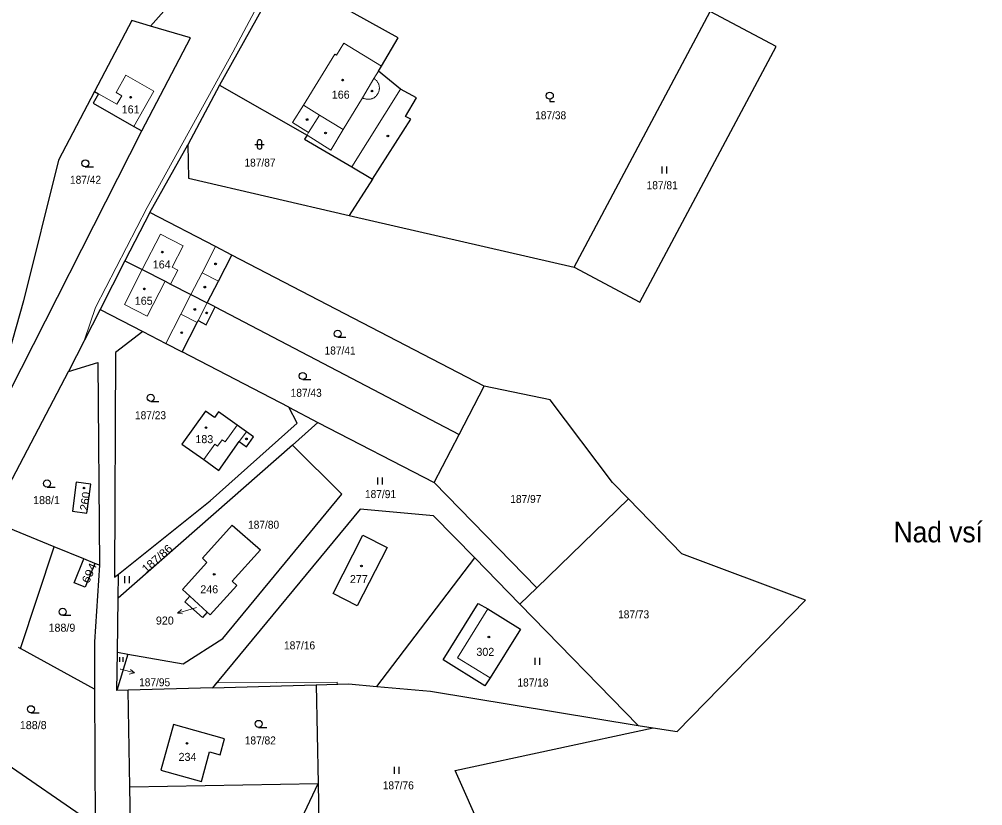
# Model space of a CAD drawing. Extents: x -754445 to -751443, y -1030748 to -1028224.
# Drawn here: x -753084.1 to -752879.4, y -1029724.1 to -1029557.1 of the extents above; entities that cross this region are included whole.
import ezdxf
from ezdxf.enums import TextEntityAlignment as Align

# ---------------------------------------------------------------- set-up
doc = ezdxf.new("R2010")
doc.units = 0
doc.header["$LTSCALE"] = 0.68
for name, color, linetype, lineweight in [('1', 7, 'Continuous', 25), ('13', 7, 'Continuous', 13), ('3', 7, 'Continuous', 25), ('4', 7, 'Continuous', 13), ('5', 7, 'Continuous', 25), ('7', 7, 'Continuous', 13)]:
    doc.layers.add(name, color=color, linetype=linetype, lineweight=lineweight)
doc.layers.add('2', color=7, linetype='Continuous')

msp = doc.modelspace()

# ---------------------------------------------------------------- linework, layer by layer
at = {"layer": '1'}
for p, q in [((-753028.33, -1029547.34), (-753041.53, -1029571.12)), ((-753056.19, -1029558.54), (-753052.83, -1029554.77)), ((-753041.53, -1029571.12), (-753048.31, -1029583.79)), ((-753094.3, -1029652.12), (-753058.05, -1029580.81)), ((-753056.36, -1029598.14), (-753048.31, -1029583.79)), ((-753061.63, -1029608.37), (-753066.93, -1029618.68)), ((-752985.35, -1029634.98), (-753038.96, -1029607.16)), ((-753066.93, -1029618.68), (-753073.63, -1029631.91)), ((-753066.93, -1029618.68), (-753057.85, -1029623.39)), ((-753026.85, -1029639.48), (-753049.49, -1029627.73)), ((-753090.24, -1029663.51), (-753073.63, -1029631.91)), ((-753026.08, -1029647.51), (-753020.69, -1029642.68)), ((-752995.98, -1029655.47), (-752990.67, -1029645.23)), ((-753026.08, -1029647.51), (-753063.08, -1029680)), ((-752974.17, -1029677.8), (-752995.98, -1029655.47)), ((-753076.67, -1029669.07), (-753090.24, -1029663.51)), ((-753070.36, -1029671.66), (-753076.67, -1029669.07)), ((-753068.02, -1029672.62), (-753070.36, -1029671.66)), ((-753008.13, -1029698.73), (-752987.34, -1029671.46)), ((-752977.75, -1029681.28), (-752987.34, -1029671.46)), ((-753067.05, -1029673.02), (-753068.02, -1029672.62)), ((-752974.17, -1029677.8), (-752977.75, -1029681.28)), ((-752952.6, -1029707.02), (-752977.75, -1029681.28)), ((-753068.08, -1029699.35), (-753083.84, -1029690.66)), ((-753061, -1029691.87), (-753063.33, -1029699.61)), ((-753063.25, -1029691.47), (-753061, -1029691.87)), ((-753043.01, -1029699.01), (-753021, -1029698.39)), ((-753021, -1029698.39), (-753020.62, -1029719.31)), ((-753043.01, -1029699.01), (-753060.98, -1029699.54)), ((-753067.98, -1029728.16), (-753096.13, -1029708.85)), ((-752952.6, -1029707.02), (-752949.43, -1029707.54)), ((-753060.61, -1029720.04), (-753020.62, -1029719.31))]:
    msp.add_line(p, q, dxfattribs=at)
for points in [[(-753009.09, -1029591.06), (-753000.94, -1029578.32), (-753002.03, -1029577.71), (-752999.7, -1029573.78), (-753003.08, -1029571.96), (-753007.81, -1029568.13), (-753007.16, -1029567.08), (-753003.62, -1029561.06), (-753028.33, -1029547.34)], [(-753056.19, -1029558.54), (-753060.19, -1029557.36), (-753068.11, -1029572.4)], [(-753009.09, -1029591.06), (-753013.99, -1029598.73), (-752966.22, -1029609.73), (-752937.31, -1029555.47)], [(-752966.22, -1029609.73), (-752952.24, -1029617.18), (-752923.33, -1029562.91), (-752937.31, -1029555.47)], [(-753058.05, -1029580.81), (-753047.71, -1029561.03), (-753056.19, -1029558.54)], [(-753041.53, -1029571.12), (-753022.94, -1029581.67), (-753023.47, -1029582.52), (-753013.46, -1029588.43), (-753009.09, -1029591.06)], [(-753068.11, -1029572.4), (-753075.74, -1029586.98), (-753083.19, -1029616.9), (-753088.88, -1029636.67), (-753094.3, -1029652.12)], [(-753068.11, -1029572.4), (-753067.24, -1029572.9), (-753068.4, -1029574.94), (-753059.75, -1029579.85), (-753058.05, -1029580.81)], [(-753048.31, -1029583.79), (-753048.14, -1029590.86), (-753013.99, -1029598.73)], [(-753038.96, -1029607.16), (-753042.43, -1029605.37), (-753056.36, -1029598.14), (-753061.63, -1029608.37)], [(-753061.63, -1029608.37), (-753057.97, -1029610.24), (-753053.09, -1029612.73), (-753051.96, -1029613.31), (-753047.63, -1029615.52), (-753044.15, -1029617.29)], [(-753044.15, -1029617.29), (-753041.79, -1029612.68), (-753038.96, -1029607.16)], [(-753049.49, -1029627.73), (-753046.29, -1029621.47), (-753046.08, -1029621.07), (-753044.39, -1029621.94), (-753042.45, -1029618.15), (-753044.15, -1029617.29)], [(-753042.45, -1029618.15), (-752990.67, -1029645.23), (-752985.35, -1029634.98)], [(-753057.85, -1029623.39), (-753063.67, -1029627.86), (-753063.83, -1029675.53), (-753063.01, -1029674.88)], [(-753057.85, -1029623.39), (-753052.96, -1029625.93), (-753049.49, -1029627.73)], [(-753073.63, -1029631.91), (-753067.42, -1029629.94), (-753067.05, -1029673.02)], [(-752954.71, -1029658.88), (-752958.06, -1029655.47), (-752971.35, -1029637.9), (-752985.35, -1029634.98)], [(-753063.01, -1029674.88), (-753043.54, -1029659.35), (-753025.04, -1029642.83), (-753026.85, -1029639.48)], [(-753026.85, -1029639.48), (-753020.69, -1029642.68), (-752995.98, -1029655.47)], [(-753061, -1029691.87), (-753049.24, -1029693.96), (-753040.86, -1029688.55), (-753015.57, -1029657.91), (-753026.08, -1029647.51)], [(-752949.43, -1029707.54), (-752944.33, -1029708.33), (-752917.09, -1029680.42), (-752943.37, -1029670.61), (-752954.71, -1029658.88), (-752974.17, -1029677.8)], [(-752987.34, -1029671.46), (-752996.1, -1029662.5), (-753011.71, -1029661.09), (-753043.01, -1029699.01)], [(-753049.41, -1029678.16), (-753044.22, -1029672.4), (-753045.18, -1029671.5), (-753038.84, -1029664.51), (-753032.88, -1029669.72), (-753038.85, -1029676.37), (-753037.84, -1029677.29), (-753043.54, -1029683.55), (-753044.17, -1029682.96)], [(-753084.33, -1029690.39), (-753083.84, -1029690.66), (-753076.67, -1029669.07)], [(-753068.02, -1029672.62), (-753070.09, -1029677.67), (-753072.43, -1029676.71), (-753070.36, -1029671.66)], [(-753067.05, -1029673.02), (-753068.09, -1029689.28), (-753068.08, -1029699.35), (-753067.98, -1029728.16)], [(-753060.24, -1029740.23), (-753060.61, -1029720.04), (-753060.98, -1029699.54), (-753063.33, -1029699.61), (-753063.25, -1029691.47), (-753063.08, -1029680), (-753063.01, -1029674.88)], [(-753044.17, -1029682.96), (-753047.85, -1029679.59), (-753049.41, -1029678.16)], [(-753044.17, -1029682.96), (-753045.2, -1029684.1), (-753048.9, -1029680.74), (-753047.85, -1029679.59)], [(-753021, -1029698.39), (-753014.12, -1029698.19), (-753008.13, -1029698.73)], [(-753008.13, -1029698.73), (-752996.76, -1029699.77), (-752952.6, -1029707.02)], [(-753027.95, -1029763.39), (-753007.86, -1029770.18), (-752979.73, -1029743.03), (-752991.52, -1029716.57), (-752949.43, -1029707.54)], [(-753060.24, -1029740.23), (-753030.44, -1029740.19), (-753020.62, -1029719.31)], [(-753020.62, -1029719.31), (-753020.24, -1029740.17), (-753030.44, -1029740.19), (-753033.03, -1029745.69)]]:
    msp.add_lwpolyline(points, dxfattribs=at)
for points in [[(-753035.81, -1029647.87), (-753034.3, -1029645.75), (-753035.84, -1029644.65), (-753037.79, -1029643.25), (-753041.75, -1029640.43), (-753042.62, -1029641.65), (-753044.53, -1029640.28), (-753049.53, -1029647.28), (-753044.91, -1029650.58), (-753041.71, -1029652.86), (-753037.35, -1029646.76)], [(-753072, -1029655.38), (-753072.76, -1029661.55), (-753069.7, -1029661.94), (-753068.91, -1029655.76)], [(-753017.42, -1029678.99), (-753011.1, -1029666.62), (-753005.96, -1029669.24), (-753012.28, -1029681.62)], [(-752994.02, -1029693.07), (-752986.59, -1029681.13), (-752984.57, -1029682.26), (-752977.59, -1029686.61), (-752984.05, -1029696.93), (-752985.17, -1029698.58)], [(-753053.99, -1029716.54), (-753045.4, -1029718.93), (-753043.65, -1029712.63), (-753041.43, -1029713.24), (-753040.49, -1029709.85), (-753051.3, -1029706.85)]]:
    msp.add_lwpolyline(points, close=True, dxfattribs=at)
at = {"layer": '13'}
for points in [[(-753024.28, -1029536.9), (-753038.71, -1029564.08), (-753056.91, -1029597.04), (-753067.91, -1029618.26), (-753070.22, -1029625.17), (-753066.93, -1029618.68), (-753061.63, -1029608.37), (-753056.36, -1029598.14), (-753048.31, -1029583.79), (-753041.53, -1029571.12), (-753028.33, -1029547.34), (-753023.41, -1029537.28), (-753011.29, -1029515.17), (-753010.82, -1029514.31), (-753009.1, -1029509.1), (-753010.25, -1029511.21)], [(-753042.18, -1029698), (-753043.01, -1029699.01), (-753021, -1029698.39), (-753016.57, -1029698.26), (-753016.57, -1029697.8)]]:
    msp.add_lwpolyline(points, close=True, dxfattribs=at)
at = {"layer": '3'}
for p, q in [((-753034.041, -1029583.671), (-753032.039, -1029583.671)), ((-753033.541, -1029583.171), (-753033.541, -1029584.172)), ((-753032.539, -1029584.172), (-753032.539, -1029583.171)), ((-753070.053, -1029588.44), (-753068.303, -1029588.44)), ((-752947.511, -1029589.84), (-752947.511, -1029588.34)), ((-752946.51, -1029589.84), (-752946.51, -1029588.34)), ((-753016.443, -1029624.61), (-753014.693, -1029624.61)), ((-753023.873, -1029633.59), (-753022.123, -1029633.59)), ((-753056.163, -1029638.21), (-753054.413, -1029638.21)), ((-753007.901, -1029655.85), (-753007.901, -1029654.35)), ((-753006.9, -1029655.85), (-753006.9, -1029654.35)), ((-753078.193, -1029656.4), (-753076.443, -1029656.4)), ((-753061.681, -1029676.82), (-753061.681, -1029675.32)), ((-753060.68, -1029676.82), (-753060.68, -1029675.32)), ((-753074.863, -1029683.63), (-753073.113, -1029683.63)), ((-753062.722, -1029693.54), (-753062.722, -1029692.535)), ((-753062.052, -1029693.54), (-753062.052, -1029692.535)), ((-752974.481, -1029694.17), (-752974.481, -1029692.67)), ((-752973.48, -1029694.17), (-752973.48, -1029692.67)), ((-753081.603, -1029704.32), (-753079.853, -1029704.32)), ((-753033.243, -1029707.44), (-753031.493, -1029707.44)), ((-753004.371, -1029717.27), (-753004.371, -1029715.77)), ((-753003.37, -1029717.27), (-753003.37, -1029715.77))]:
    msp.add_line(p, q, dxfattribs=at)
msp.add_lwpolyline([(-752971.4, -1029574.072), (-752971.4, -1029574.57), (-752970.399, -1029574.57)], dxfattribs=at)
for centre in [(-752971.3993, -1029573.3209), (-753070.0529, -1029587.6898), (-753016.4429, -1029623.8598), (-753023.8729, -1029632.8398), (-753056.1629, -1029637.4598), (-753078.1929, -1029655.6498), (-753074.8629, -1029682.8798), (-753081.6029, -1029703.5698), (-753033.2429, -1029706.6898)]:
    msp.add_circle(centre, 0.75, dxfattribs=at)
for centre, start, end in [((-753033.04, -1029583.1709), 0, 180), ((-753033.04, -1029584.1709), 180, 359.98789)]:
    msp.add_arc(centre, 0.5, start, end, dxfattribs=at)
at = {"layer": '4'}
for p, q in [((-753016.72, -1029564.71), (-753015.14, -1029562.15)), ((-753015.14, -1029562.15), (-753007.16, -1029567.08)), ((-753023.74, -1029575.36), (-753017.06, -1029564.5)), ((-753017.06, -1029564.5), (-753016.72, -1029564.71)), ((-753063.53, -1029572.63), (-753061.46, -1029568.98)), ((-753061.46, -1029568.98), (-753055.5, -1029572.36)), ((-753008.76, -1029569.67), (-753011.19, -1029573.76)), ((-753008.76, -1029569.67), (-753007.81, -1029568.13)), ((-753063.33, -1029575.12), (-753067.24, -1029572.9)), ((-753062.31, -1029573.32), (-753063.53, -1029572.63)), ((-753063.33, -1029575.12), (-753062.31, -1029573.32)), ((-753059.75, -1029579.85), (-753055.5, -1029572.36)), ((-753015.3, -1029580.51), (-753011.19, -1029573.76)), ((-753013.46, -1029588.43), (-753003.08, -1029571.96)), ((-753023.74, -1029575.36), (-753026.06, -1029579.03)), ((-753020.33, -1029577.44), (-753023.74, -1029575.36)), ((-753022.66, -1029581.12), (-753020.33, -1029577.44)), ((-753015.3, -1029580.51), (-753020.33, -1029577.44)), ((-753026.06, -1029579.03), (-753022.66, -1029581.12)), ((-753022.66, -1029581.12), (-753022.94, -1029581.67)), ((-753022.94, -1029581.67), (-753017.94, -1029584.86)), ((-753017.94, -1029584.86), (-753015.3, -1029580.51)), ((-753057.97, -1029610.24), (-753054.11, -1029602.72)), ((-753049.26, -1029605.21), (-753054.11, -1029602.72)), ((-753051.6, -1029609.76), (-753049.26, -1029605.21)), ((-753045.26, -1029610.9), (-753042.43, -1029605.37)), ((-753061.76, -1029617.67), (-753057.97, -1029610.24)), ((-753051.96, -1029613.31), (-753050.44, -1029610.36)), ((-753050.44, -1029610.36), (-753051.6, -1029609.76)), ((-753047.63, -1029615.52), (-753045.26, -1029610.9)), ((-753045.26, -1029610.9), (-753041.79, -1029612.68)), ((-753053.09, -1029612.73), (-753056.89, -1029620.16)), ((-753049.76, -1029619.69), (-753047.63, -1029615.52)), ((-753056.89, -1029620.16), (-753061.76, -1029617.67)), ((-753046.08, -1029621.07), (-753044.15, -1029617.29)), ((-753052.96, -1029625.93), (-753049.76, -1029619.69)), ((-753049.76, -1029619.69), (-753046.29, -1029621.47)), ((-753037.79, -1029643.25), (-753040.35, -1029646.83)), ((-753037.35, -1029646.76), (-753035.84, -1029644.65)), ((-753042.56, -1029647.28), (-753044.91, -1029650.58)), ((-753041.95, -1029647.72), (-753042.56, -1029647.28)), ((-753040.99, -1029646.38), (-753041.95, -1029647.72)), ((-753040.35, -1029646.83), (-753040.99, -1029646.38)), ((-752984.57, -1029682.26), (-752991.02, -1029692.63)), ((-752991.02, -1029692.63), (-752984.05, -1029696.93))]:
    msp.add_line(p, q, dxfattribs=at)
msp.add_lwpolyline([(-753008.76, -1029569.67), (-753008.645, -1029569.743), (-753008.534, -1029569.822), (-753008.428, -1029569.907), (-753008.328, -1029569.998), (-753008.232, -1029570.095), (-753008.142, -1029570.197), (-753008.058, -1029570.304), (-753007.981, -1029570.416), (-753007.91, -1029570.532), (-753007.845, -1029570.651), (-753007.788, -1029570.775), (-753007.738, -1029570.901), (-753007.695, -1029571.03), (-753007.659, -1029571.161), (-753007.631, -1029571.294), (-753007.611, -1029571.429), (-753007.598, -1029571.564), (-753007.593, -1029571.7), (-753007.596, -1029571.836), (-753007.607, -1029571.971), (-753007.626, -1029572.106), (-753007.652, -1029572.24), (-753007.685, -1029572.371), (-753007.726, -1029572.501), (-753007.775, -1029572.628), (-753007.831, -1029572.752), (-753007.893, -1029572.873), (-753007.963, -1029572.99), (-753008.039, -1029573.102), (-753008.121, -1029573.211), (-753008.209, -1029573.314), (-753008.304, -1029573.412), (-753008.403, -1029573.505), (-753008.508, -1029573.591), (-753008.617, -1029573.672), (-753008.731, -1029573.746), (-753008.849, -1029573.814), (-753008.971, -1029573.874), (-753009.096, -1029573.928), (-753009.224, -1029573.975), (-753009.354, -1029574.014), (-753009.486, -1029574.045), (-753009.62, -1029574.069), (-753009.755, -1029574.086), (-753009.891, -1029574.094), (-753010.027, -1029574.095), (-753010.163, -1029574.088), (-753010.298, -1029574.073), (-753010.432, -1029574.051), (-753010.564, -1029574.021), (-753010.695, -1029573.983), (-753010.823, -1029573.938), (-753010.949, -1029573.886), (-753011.071, -1029573.826), (-753011.19, -1029573.76)], dxfattribs=at)
at = {"layer": '5'}
for centre in [(-753015.4068, -1029570.0092), (-753060.4368, -1029573.6492), (-753009.1768, -1029572.3292), (-753022.9368, -1029578.3792), (-753019.0268, -1029581.2292), (-753005.7868, -1029581.8792), (-753053.7068, -1029606.5292), (-753042.3968, -1029609.0292), (-753057.5168, -1029614.3392), (-753044.6768, -1029613.9692), (-753046.7968, -1029618.7092), (-753044.2768, -1029619.4292), (-753049.5868, -1029623.6492), (-753044.4268, -1029643.7892), (-753035.8268, -1029646.1792), (-753070.3268, -1029656.6192), (-753011.3968, -1029673.1592), (-753042.6768, -1029674.9392), (-752984.3368, -1029688.2492), (-753048.4568, -1029710.8292)]:
    msp.add_circle(centre, 0.175, dxfattribs=at)
at = {"layer": '7'}
for p, q in [((-753050.485, -1029683.147), (-753049.384, -1029683.352)), ((-753059.641, -1029695.877), (-753060.479, -1029695.134))]:
    msp.add_line(p, q, dxfattribs=at)
for points in [[(-753046.44, -1029681.99), (-753047.6, -1029682.32), (-753050.485, -1029683.147), (-753049.66, -1029682.39)], [(-753062.63, -1029695.08), (-753062.54, -1029695.1), (-753059.641, -1029695.877), (-753060.738, -1029696.101)]]:
    msp.add_lwpolyline(points, dxfattribs=at)

# ---------------------------------------------------------------- texts
at = {"layer": '2'}
for s, p in [('166', (-753015.809, -1029573.95)), ('161', (-753060.429, -1029577.09)), ('164', (-753053.829, -1029610)), ('165', (-753057.649, -1029617.71)), ('183', (-753044.779, -1029647.09)), ('188/1', (-753078.3, -1029660.03)), ('277', (-753011.959, -1029676.79)), ('246', (-753043.739, -1029678.96)), ('920', (-753053.169, -1029685.6)), ('188/9', (-753075.02, -1029687.12)), ('188/8', (-753081.12, -1029707.8)), ('234', (-753048.349, -1029714.54))]:
    msp.add_text(s, height=1.7, dxfattribs=at).set_placement(p, align=Align.CENTER)
at = {"layer": '2', "width": 0.95}
for s, p in [('187/38', (-752971.219, -1029578.33)), ('187/87', (-753032.959, -1029588.38)), ('187/42', (-753070.009, -1029592.02)), ('187/81', (-752947.529, -1029593.18)), ('187/41', (-753015.939, -1029628.27)), ('187/43', (-753023.139, -1029637.25)), ('187/23', (-753056.209, -1029642.01)), ('187/91', (-753007.359, -1029658.75)), ('187/97', (-752976.489, -1029659.8)), ('187/80', (-753032.189, -1029665.25)), ('187/73', (-752953.589, -1029684.28)), ('187/16', (-753024.549, -1029690.87)), ('187/18', (-752974.979, -1029698.75)), ('187/82', (-753032.889, -1029711.05)), ('187/76', (-753003.579, -1029720.58))]:
    msp.add_text(s, height=1.7, dxfattribs=at).set_placement(p, align=Align.CENTER)
at = {"layer": '2'}
for s, rotation, width, p in [('260', 82, 1.05, (-753069.277, -1029659.5383)), ('187/86', 41, 1.1, (-753054.2701, -1029672.2179)), ('694', 66, 1.15, (-753068.4401, -1029675.0242))]:
    msp.add_text(s, height=1.7, rotation=rotation, dxfattribs=dict(at, width=width)).set_placement(p, align=Align.CENTER)
msp.add_text('302', height=1.7, dxfattribs=at).set_placement((-752986.99, -1029692.24))
at = {"layer": '2', "width": 0.95}
msp.add_text('187/95', height=1.7, dxfattribs=at).set_placement((-753058.64, -1029698.703))
at = {"layer": '7', "width": 0.95}
msp.add_text('Nad vsí', height=4.4, dxfattribs=at).set_placement((-752888.889, -1029668.148), align=Align.CENTER)

doc.saveas('drawing.dxf')
